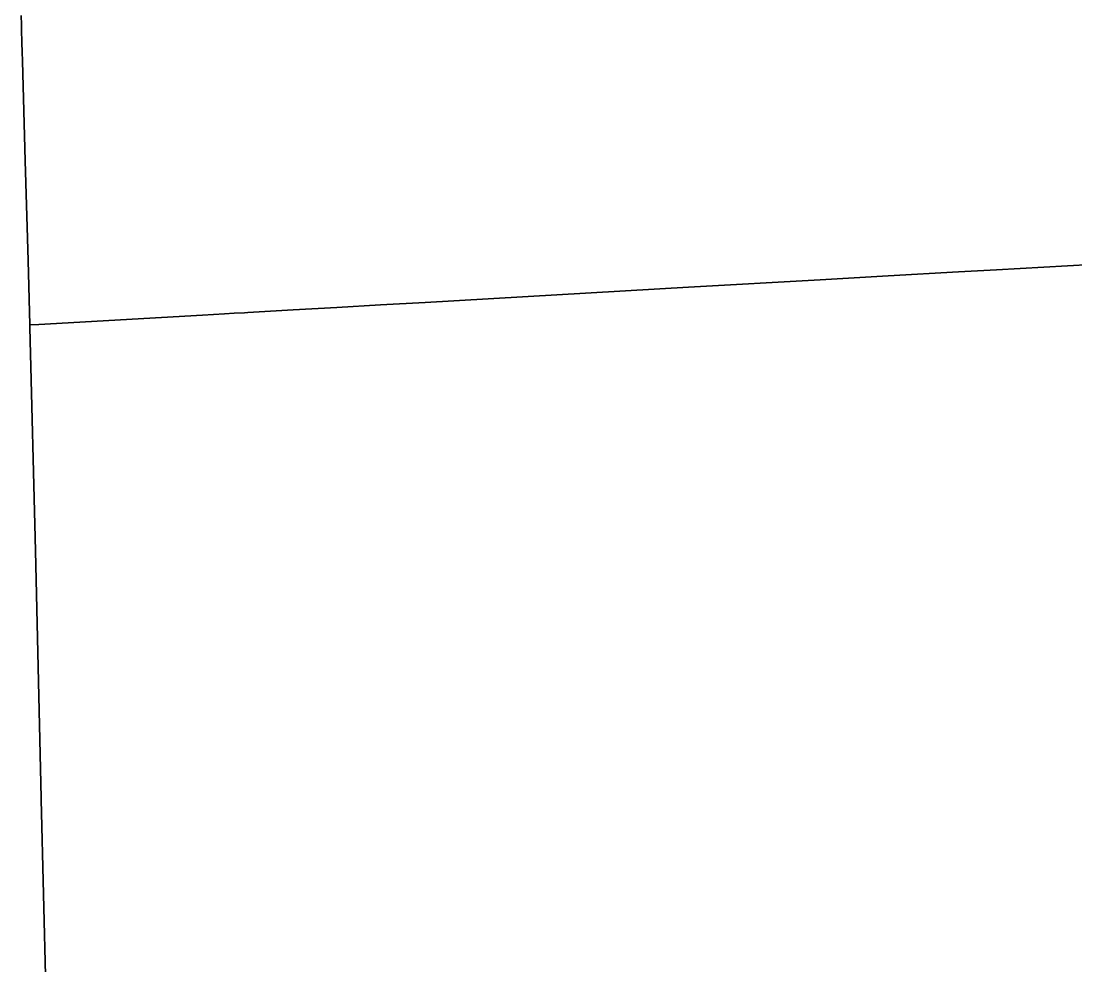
# Model space of a CAD drawing. Extents: x -2233 to 187241, y 4582 to 150524.
# Drawn here: x 88472 to 89631, y 57114 to 58152 of the extents above; entities that cross this region are included whole.
import ezdxf

# ---------------------------------------------------------------- set-up
doc = ezdxf.new("R2010")
doc.units = 0
doc.layers.add('DV_X_Corp_Line', color=7, linetype='Continuous')

msp = doc.modelspace()

# ---------------------------------------------------------------- linework, layer by layer
at = {"layer": 'DV_X_Corp_Line'}
for p, q in [((88472.4, 58147.9), (88472.1, 58157.9)), ((88472.4, 58147.9), (88472.1, 58157.9)), ((88472.1, 58157.9), (88472.4, 58147.9)), ((88472.1, 58157.9), (88472.4, 58147.9)), ((88472.5, 58144.5), (88472.4, 58147.9)), ((88472.5, 58144.5), (88472.4, 58147.9)), ((88472.4, 58147.9), (88472.5, 58144.5)), ((88472.4, 58147.9), (88472.5, 58144.5)), ((88472.7, 58137.9), (88472.5, 58144.5)), ((88472.7, 58137.9), (88472.5, 58144.5)), ((88472.5, 58144.5), (88472.7, 58137.9)), ((88472.5, 58144.5), (88472.7, 58137.9)), ((88472.8, 58132.9), (88472.7, 58137.9)), ((88472.8, 58132.9), (88472.7, 58137.9)), ((88472.7, 58137.9), (88472.8, 58132.9)), ((88472.7, 58137.9), (88472.8, 58132.9)), ((88473, 58127.9), (88472.8, 58132.9)), ((88473, 58127.9), (88472.8, 58132.9)), ((88472.8, 58132.9), (88473, 58127.9)), ((88472.8, 58132.9), (88473, 58127.9)), ((88473.2, 58118.2), (88473, 58127.9)), ((88473.2, 58118.2), (88473, 58127.9)), ((88473, 58127.9), (88473.2, 58118.2)), ((88473, 58127.9), (88473.2, 58118.2)), ((88473.5, 58108), (88473.2, 58118.2)), ((88473.5, 58108), (88473.2, 58118.2)), ((88473.2, 58118.2), (88473.5, 58108)), ((88473.2, 58118.2), (88473.5, 58108)), ((88476.7, 57998.3), (88473.5, 58108)), ((88476.7, 57998.3), (88473.5, 58108)), ((88473.5, 58108), (88476.7, 57998.3)), ((88473.5, 58108), (88476.7, 57998.3)), ((88479.8, 57888.7), (88476.7, 57998.3)), ((88479.8, 57888.7), (88476.7, 57998.3)), ((88476.7, 57998.3), (88479.8, 57888.7)), ((88476.7, 57998.3), (88479.8, 57888.7)), ((88481.8, 57817.9), (88479.8, 57888.7)), ((88481.8, 57817.9), (88479.8, 57888.7)), ((88479.8, 57888.7), (88481.8, 57817.9)), ((88479.8, 57888.7), (88481.8, 57817.9)), ((89648.5, 57884.5), (89544.5, 57878.6)), ((89648.5, 57884.5), (89544.5, 57878.6)), ((89544.5, 57878.6), (89648.5, 57884.5)), ((89544.5, 57878.6), (89648.5, 57884.5)), ((89425.4, 57871.8), (89350.7, 57867.5)), ((89425.4, 57871.8), (89350.7, 57867.5)), ((89350.7, 57867.5), (89425.4, 57871.8)), ((89350.7, 57867.5), (89425.4, 57871.8)), ((89502.6, 57876.2), (89425.4, 57871.8)), ((89502.6, 57876.2), (89425.4, 57871.8)), ((89425.4, 57871.8), (89502.6, 57876.2)), ((89425.4, 57871.8), (89502.6, 57876.2)), ((89544.5, 57878.6), (89502.6, 57876.2)), ((89544.5, 57878.6), (89502.6, 57876.2)), ((89502.6, 57876.2), (89544.5, 57878.6)), ((89502.6, 57876.2), (89544.5, 57878.6)), ((89205.9, 57859.3), (89061.1, 57851)), ((89205.9, 57859.3), (89061.1, 57851)), ((89061.1, 57851), (89205.9, 57859.3)), ((89061.1, 57851), (89205.9, 57859.3)), ((89350.7, 57867.5), (89205.9, 57859.3)), ((89350.7, 57867.5), (89205.9, 57859.3)), ((89205.9, 57859.3), (89350.7, 57867.5)), ((89205.9, 57859.3), (89350.7, 57867.5)), ((89061.1, 57851), (88916.2, 57842.7)), ((89061.1, 57851), (88916.2, 57842.7)), ((88916.2, 57842.7), (89061.1, 57851)), ((88916.2, 57842.7), (89061.1, 57851)), ((88771.4, 57834.4), (88721.5, 57831.6)), ((88771.4, 57834.4), (88721.5, 57831.6)), ((88721.5, 57831.6), (88771.4, 57834.4)), ((88721.5, 57831.6), (88771.4, 57834.4)), ((88819.3, 57837.2), (88771.4, 57834.4)), ((88819.3, 57837.2), (88771.4, 57834.4)), ((88771.4, 57834.4), (88819.3, 57837.2)), ((88771.4, 57834.4), (88819.3, 57837.2)), ((88867.3, 57839.9), (88819.3, 57837.2)), ((88867.3, 57839.9), (88819.3, 57837.2)), ((88819.3, 57837.2), (88867.3, 57839.9)), ((88819.3, 57837.2), (88867.3, 57839.9)), ((88916.2, 57842.7), (88867.3, 57839.9)), ((88916.2, 57842.7), (88867.3, 57839.9)), ((88867.3, 57839.9), (88916.2, 57842.7)), ((88867.3, 57839.9), (88916.2, 57842.7)), ((88626.6, 57826.2), (88491.6, 57818.5)), ((88626.6, 57826.2), (88491.6, 57818.5)), ((88491.6, 57818.5), (88626.6, 57826.2)), ((88491.6, 57818.5), (88626.6, 57826.2)), ((88671.6, 57828.7), (88626.6, 57826.2)), ((88671.6, 57828.7), (88626.6, 57826.2)), ((88626.6, 57826.2), (88671.6, 57828.7)), ((88626.6, 57826.2), (88671.6, 57828.7)), ((88695.9, 57830.1), (88671.6, 57828.7)), ((88695.9, 57830.1), (88671.6, 57828.7)), ((88671.6, 57828.7), (88695.9, 57830.1)), ((88671.6, 57828.7), (88695.9, 57830.1)), ((88706.4, 57830.7), (88695.9, 57830.1)), ((88706.4, 57830.7), (88695.9, 57830.1)), ((88695.9, 57830.1), (88706.4, 57830.7)), ((88695.9, 57830.1), (88706.4, 57830.7)), ((88717.6, 57831.4), (88706.4, 57830.7)), ((88717.6, 57831.4), (88706.4, 57830.7)), ((88706.4, 57830.7), (88717.6, 57831.4)), ((88706.4, 57830.7), (88717.6, 57831.4)), ((88721.5, 57831.6), (88717.6, 57831.4)), ((88721.5, 57831.6), (88717.6, 57831.4)), ((88717.6, 57831.4), (88721.5, 57831.6)), ((88717.6, 57831.4), (88721.5, 57831.6)), ((88491.6, 57818.5), (88481.8, 57817.9)), ((88491.6, 57818.5), (88481.8, 57817.9)), ((88481.8, 57817.9), (88491.6, 57818.5)), ((88481.8, 57817.9), (88491.6, 57818.5)), ((88481.9, 57815), (88481.8, 57817.9)), ((88481.9, 57815), (88481.8, 57817.9)), ((88481.8, 57817.9), (88481.9, 57815)), ((88481.8, 57817.9), (88481.9, 57815)), ((88487.9, 57569.7), (88481.9, 57815)), ((88487.9, 57569.7), (88481.9, 57815)), ((88481.9, 57815), (88487.9, 57569.7)), ((88481.9, 57815), (88487.9, 57569.7)), ((88494.3, 57298.3), (88487.9, 57569.7)), ((88494.3, 57298.3), (88487.9, 57569.7)), ((88487.9, 57569.7), (88494.3, 57298.3)), ((88487.9, 57569.7), (88494.3, 57298.3)), ((88494.3, 57296.3), (88494.3, 57298.3)), ((88494.3, 57296.3), (88494.3, 57298.3)), ((88494.3, 57298.3), (88494.3, 57296.3)), ((88494.3, 57298.3), (88494.3, 57296.3)), ((88499.5, 57074.6), (88494.3, 57296.3)), ((88499.5, 57074.6), (88494.3, 57296.3)), ((88494.3, 57296.3), (88499.5, 57074.6)), ((88494.3, 57296.3), (88499.5, 57074.6))]:
    msp.add_line(p, q, dxfattribs=at)

doc.saveas('drawing.dxf')
